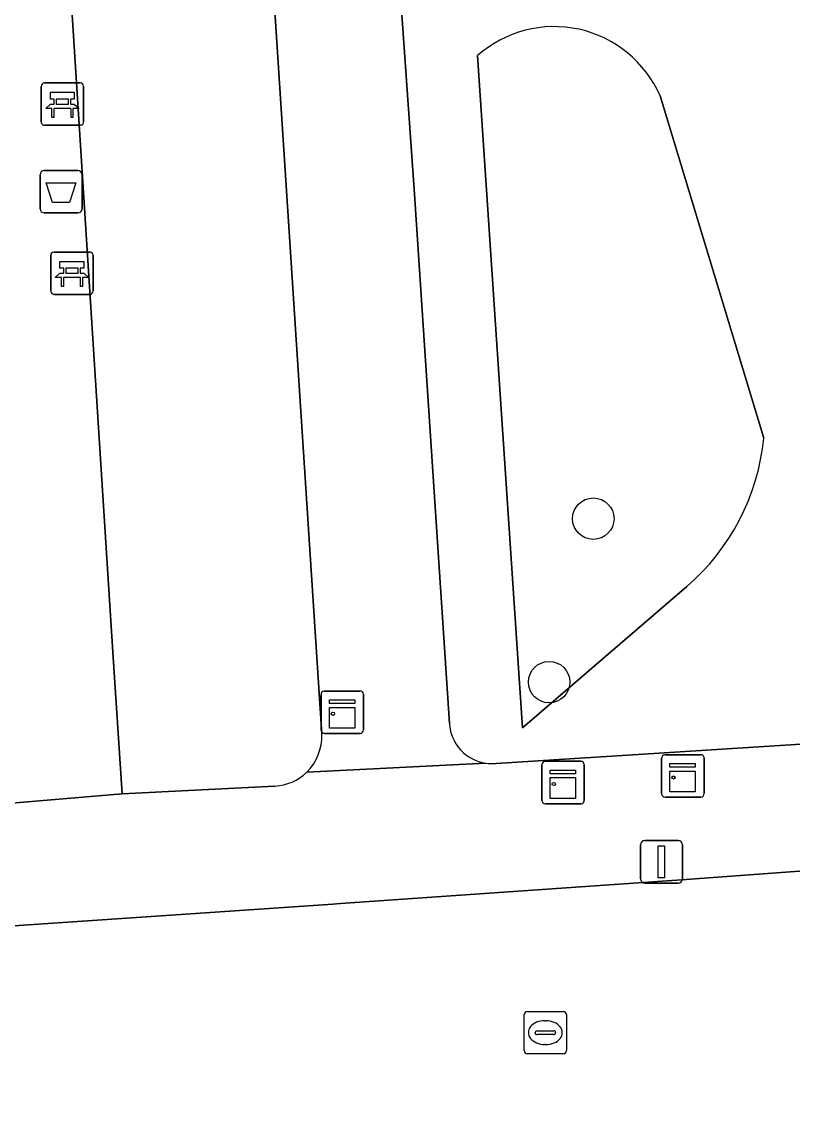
# Model space of a CAD drawing. Extents: x 159680 to 160786, y 387323 to 388340.
# Drawn here: x 160470.44 to 160488.64, y 387697.18 to 387723.19 of the extents above; entities that cross this region are included whole.
import ezdxf

# ---------------------------------------------------------------- set-up
doc = ezdxf.new("R2010")
doc.units = 0
for name, color, linetype in [('IMGEO_Afvalbak', 7, 'Continuous'), ('IMGEO_Bank', 7, 'Continuous'), ('IMGEO_Boom', 7, 'Continuous'), ('IMGEO_Groenvoorziening', 7, 'Continuous'), ('IMGEO_Kast', 7, 'Continuous'), ('IMGEO_Lichtmast', 7, 'Continuous'), ('IMGEO_Rijbaan_lokaal_open', 7, 'Continuous'), ('IMGEO_Rioolput', 7, 'Continuous'), ('IMGEO_Voetpad_open', 7, 'Continuous')]:
    doc.layers.add(name, color=color, linetype=linetype)

msp = doc.modelspace()

# ---------------------------------------------------------------- linework, layer by layer
at = {"layer": 'IMGEO_Afvalbak'}
for p, q in [((160470.965, 387719.685), (160471.755, 387719.685)), ((160471.755, 387719.685), (160470.965, 387719.685)), ((160470.865, 387718.785), (160470.865, 387719.585)), ((160470.865, 387719.585), (160470.865, 387718.785)), ((160471.855, 387719.585), (160471.855, 387718.785)), ((160471.855, 387718.785), (160471.855, 387719.585)), ((160471.755, 387718.685), (160470.965, 387718.685)), ((160470.965, 387718.685), (160471.755, 387718.685))]:
    msp.add_line(p, q, dxfattribs=at)
msp.add_lwpolyline([(160471.008, 387719.399), (160471.712, 387719.399), (160471.563, 387718.929), (160471.157, 387718.929), (160471.008, 387719.399)], dxfattribs=at)
for centre, start, end in [((160470.965, 387719.585), 90, 180), ((160470.965, 387719.585), 90, 180), ((160471.755, 387719.585), 0, 90), ((160471.755, 387719.585), 360, 90), ((160470.965, 387718.785), 180, 270), ((160470.965, 387718.785), 180, 270), ((160471.755, 387718.785), 270, 0), ((160471.755, 387718.785), 270, 0)]:
    msp.add_arc(centre, 0.1, start, end, dxfattribs=at)
at = {"layer": 'IMGEO_Bank'}
for p, q in [((160470.967, 387721.756), (160471.808, 387721.756)), ((160471.808, 387721.756), (160470.967, 387721.756)), ((160470.892, 387720.831), (160470.892, 387721.672)), ((160470.892, 387721.672), (160470.892, 387720.831)), ((160471.892, 387721.681), (160471.892, 387720.84)), ((160471.892, 387720.84), (160471.892, 387721.681)), ((160471.201, 387721.262), (160471.201, 387721.368)), ((160471.245, 387721.368), (160471.245, 387721.262)), ((160471.533, 387721.374), (160471.251, 387721.374)), ((160471.251, 387721.256), (160471.533, 387721.256)), ((160471.539, 387721.262), (160471.539, 387721.368)), ((160471.583, 387721.368), (160471.583, 387721.262)), ((160471.589, 387721.154), (160471.196, 387721.154)), ((160471.817, 387720.756), (160470.976, 387720.756)), ((160470.976, 387720.756), (160471.817, 387720.756)), ((160471.117, 387716.838), (160471.117, 387717.679)), ((160471.117, 387717.679), (160471.117, 387716.838)), ((160471.192, 387717.763), (160472.033, 387717.763)), ((160472.033, 387717.763), (160471.192, 387717.763)), ((160472.117, 387717.688), (160472.117, 387716.847)), ((160472.117, 387716.847), (160472.117, 387717.688)), ((160471.426, 387717.269), (160471.426, 387717.375)), ((160471.47, 387717.375), (160471.47, 387717.269)), ((160471.758, 387717.381), (160471.476, 387717.381)), ((160471.764, 387717.269), (160471.764, 387717.375)), ((160471.808, 387717.375), (160471.808, 387717.269)), ((160471.814, 387717.161), (160471.421, 387717.161)), ((160471.476, 387717.263), (160471.758, 387717.263)), ((160472.042, 387716.763), (160471.201, 387716.763)), ((160471.201, 387716.763), (160472.042, 387716.763))]:
    msp.add_line(p, q, dxfattribs=at)
for points in [[(160471.195, 387721.374), (160471.109, 387721.374), (160471.109, 387721.535), (160471.672, 387721.535), (160471.672, 387721.374), (160471.589, 387721.374)], [(160471.139, 387721.154), (160470.997, 387721.154), (160471.109, 387721.256), (160471.195, 387721.256)], [(160471.589, 387721.256), (160471.672, 387721.256), (160471.784, 387721.154), (160471.645, 387721.154)], [(160471.189, 387721.147), (160471.189, 387720.94), (160471.146, 387720.94), (160471.146, 387721.147)], [(160471.639, 387721.147), (160471.639, 387720.94), (160471.595, 387720.94), (160471.595, 387721.147)], [(160471.42, 387717.381), (160471.334, 387717.381), (160471.334, 387717.542), (160471.897, 387717.542), (160471.897, 387717.381), (160471.814, 387717.381)], [(160471.364, 387717.161), (160471.222, 387717.161), (160471.334, 387717.263), (160471.42, 387717.263)], [(160471.414, 387717.154), (160471.414, 387716.947), (160471.371, 387716.947), (160471.371, 387717.154)], [(160471.814, 387717.263), (160471.897, 387717.263), (160472.009, 387717.161), (160471.87, 387717.161)], [(160471.864, 387717.154), (160471.864, 387716.947), (160471.82, 387716.947), (160471.82, 387717.154)]]:
    msp.add_lwpolyline(points, dxfattribs=at)
for centre, radius, start, end in [((160470.97, 387721.678), 0.0779, 92.4484, 184.2845), ((160470.97, 387721.678), 0.0779, 92.4484, 184.2845), ((160471.814, 387721.678), 0.0779, 2.4484, 94.2845), ((160471.814, 387721.678), 0.0779, 2.4484, 94.2845), ((160471.194, 387721.367), 0.00671, 2.8957, 87.1043), ((160471.194, 387721.263), 0.00671, 272.8957, 357.1043), ((160471.251, 387721.367), 0.00671, 92.8957, 177.1043), ((160471.251, 387721.263), 0.00671, 182.8957, 267.1043), ((160471.533, 387721.367), 0.00671, 2.8957, 87.1043), ((160471.533, 387721.263), 0.00671, 272.8957, 357.1043), ((160471.59, 387721.367), 0.00671, 92.8957, 177.1043), ((160471.59, 387721.263), 0.00671, 182.8957, 267.1043), ((160471.139, 387721.147), 0.00671, 2.8957, 87.1043), ((160471.196, 387721.147), 0.00671, 92.8957, 177.1043), ((160471.588, 387721.147), 0.00671, 2.8957, 87.1043), ((160471.645, 387721.147), 0.00671, 92.8957, 177.1043), ((160470.97, 387720.834), 0.0779, 182.4484, 274.2845), ((160470.97, 387720.834), 0.0779, 182.4484, 274.2845), ((160471.814, 387720.834), 0.0779, 272.4484, 4.2845), ((160471.814, 387720.834), 0.0779, 272.4484, 4.2845), ((160471.195, 387717.685), 0.0779, 92.4484, 184.2845), ((160471.195, 387717.685), 0.0779, 92.4484, 184.2845), ((160472.039, 387717.685), 0.0779, 2.4484, 94.2845), ((160472.039, 387717.685), 0.0779, 2.4484, 94.2845), ((160471.419, 387717.374), 0.00671, 2.8957, 87.1043), ((160471.476, 387717.374), 0.00671, 92.8957, 177.1043), ((160471.758, 387717.374), 0.00671, 2.8957, 87.1043), ((160471.815, 387717.374), 0.00671, 92.8957, 177.1043), ((160471.364, 387717.154), 0.00671, 2.8957, 87.1043), ((160471.421, 387717.154), 0.00671, 92.8957, 177.1043), ((160471.419, 387717.27), 0.00671, 272.8957, 357.1043), ((160471.476, 387717.27), 0.00671, 182.8957, 267.1043), ((160471.758, 387717.27), 0.00671, 272.8957, 357.1043), ((160471.815, 387717.27), 0.00671, 182.8957, 267.1043), ((160471.813, 387717.154), 0.00671, 2.8957, 87.1043), ((160471.87, 387717.154), 0.00671, 92.8957, 177.1043), ((160471.195, 387716.841), 0.0779, 182.4484, 274.2845), ((160471.195, 387716.841), 0.0779, 182.4484, 274.2845), ((160472.039, 387716.841), 0.0779, 272.4484, 4.2845), ((160472.039, 387716.841), 0.0779, 272.4484, 4.2845)]:
    msp.add_arc(centre, radius, start, end, dxfattribs=at)
at = {"layer": 'IMGEO_Boom'}
for centre in [(160483.925, 387711.467), (160482.882, 387707.608)]:
    msp.add_circle(centre, 0.489, dxfattribs=at)
at = {"layer": 'IMGEO_Groenvoorziening'}
for points in [[(160478.754, 387732.617), (160479.697, 387719.249), (160480.53, 387706.628)], [(160476.208, 387726.477), (160475.939, 387730.19), (160471.19, 387729.868), (160471.409, 387726.699), (160472.582, 387708.313), (160472.803, 387704.967), (160476.41, 387705.154)], [(160477.514, 387706.379), (160476.208, 387726.477)], [(160481.192, 387722.399), (160482.254, 387706.531), (160486.135, 387709.866)], [(160486.135, 387709.866), (160482.254, 387706.531), (160481.192, 387722.399)], [(160487.95, 387713.369), (160485.5, 387721.45)], [(160485.5, 387721.45), (160487.95, 387713.369)], [(160481.629, 387705.69), (160493.04, 387706.408)]]:
    msp.add_lwpolyline(points, dxfattribs=at)
for centre, radius, start, end in [((160483.001, 387720.357), 2.728, 23.6158, 131.5379), ((160483.001, 387720.357), 2.728, 23.6158, 131.5379), ((160482.664, 387713.886), 5.311, 310.8061, 354.4141), ((160482.664, 387713.886), 5.311, 310.8061, 354.4141), ((160476.349, 387706.318), 1.166, 313.9726, 2.9745), ((160481.529, 387706.685), 1.001, 183.2486, 261.9609), ((160481.526, 387706.717), 1.032, 262.3701, 275.7203), ((160476.349, 387706.32), 1.168, 272.9991, 313.914)]:
    msp.add_arc(centre, radius, start, end, dxfattribs=at)
at = {"layer": 'IMGEO_Kast'}
for p, q in [((160477.499, 387706.472), (160477.499, 387707.313)), ((160477.499, 387707.313), (160477.499, 387706.472)), ((160477.574, 387707.397), (160478.415, 387707.397)), ((160478.415, 387707.397), (160477.574, 387707.397)), ((160478.499, 387707.322), (160478.499, 387706.481)), ((160478.499, 387706.481), (160478.499, 387707.322)), ((160478.424, 387706.397), (160477.583, 387706.397)), ((160477.583, 387706.397), (160478.424, 387706.397)), ((160485.614, 387705.893), (160486.455, 387705.893)), ((160486.455, 387705.893), (160485.614, 387705.893)), ((160482.713, 387704.813), (160482.713, 387705.654)), ((160482.713, 387705.654), (160482.713, 387704.813)), ((160482.788, 387705.738), (160483.629, 387705.738)), ((160483.629, 387705.738), (160482.788, 387705.738)), ((160483.713, 387705.663), (160483.713, 387704.822)), ((160483.713, 387704.822), (160483.713, 387705.663)), ((160485.539, 387704.968), (160485.539, 387705.809)), ((160485.539, 387705.809), (160485.539, 387704.968)), ((160486.539, 387705.818), (160486.539, 387704.977)), ((160486.539, 387704.977), (160486.539, 387705.818)), ((160486.464, 387704.893), (160485.623, 387704.893)), ((160485.623, 387704.893), (160486.464, 387704.893)), ((160483.638, 387704.738), (160482.797, 387704.738)), ((160482.797, 387704.738), (160483.638, 387704.738))]:
    msp.add_line(p, q, dxfattribs=at)
for points in [[(160477.694, 387707.187), (160478.294, 387707.187), (160478.294, 387707.102), (160477.694, 387707.102), (160477.694, 387707.187)], [(160477.694, 387707.012), (160478.294, 387707.012), (160478.294, 387706.523), (160477.694, 387706.523), (160477.694, 387707.012)], [(160485.734, 387705.683), (160486.334, 387705.683), (160486.334, 387705.598), (160485.734, 387705.598), (160485.734, 387705.683)], [(160482.908, 387705.528), (160483.508, 387705.528), (160483.508, 387705.443), (160482.908, 387705.443), (160482.908, 387705.528)], [(160482.908, 387705.353), (160483.508, 387705.353), (160483.508, 387704.864), (160482.908, 387704.864), (160482.908, 387705.353)], [(160485.734, 387705.508), (160486.334, 387705.508), (160486.334, 387705.019), (160485.734, 387705.019), (160485.734, 387705.508)]]:
    msp.add_lwpolyline(points, dxfattribs=at)
for centre in [(160477.778, 387706.861), (160485.818, 387705.357), (160482.992, 387705.202)]:
    msp.add_circle(centre, 0.0377, dxfattribs=at)
for centre, start, end in [((160477.577, 387707.319), 92.4484, 184.2845), ((160477.577, 387707.319), 92.4484, 184.2845), ((160478.421, 387707.319), 2.4484, 94.2845), ((160478.421, 387707.319), 2.4484, 94.2845), ((160477.577, 387706.475), 182.4484, 274.2845), ((160477.577, 387706.475), 182.4484, 274.2845), ((160478.421, 387706.475), 272.4484, 4.2845), ((160478.421, 387706.475), 272.4484, 4.2845), ((160485.617, 387705.815), 92.4484, 184.2845), ((160485.617, 387705.815), 92.4484, 184.2845), ((160486.461, 387705.815), 2.4484, 94.2845), ((160486.461, 387705.815), 2.4484, 94.2845), ((160482.791, 387705.66), 92.4484, 184.2845), ((160482.791, 387705.66), 92.4484, 184.2845), ((160483.635, 387705.66), 2.4484, 94.2845), ((160483.635, 387705.66), 2.4484, 94.2845), ((160482.791, 387704.816), 182.4484, 274.2845), ((160482.791, 387704.816), 182.4484, 274.2845), ((160483.635, 387704.816), 272.4484, 4.2845), ((160483.635, 387704.816), 272.4484, 4.2845), ((160485.617, 387704.971), 182.4484, 274.2845), ((160485.617, 387704.971), 182.4484, 274.2845), ((160486.461, 387704.971), 272.4484, 4.2845), ((160486.461, 387704.971), 272.4484, 4.2845)]:
    msp.add_arc(centre, 0.0779, start, end, dxfattribs=at)
at = {"layer": 'IMGEO_Lichtmast'}
for p, q in [((160485.139, 387703.865), (160485.929, 387703.865)), ((160485.929, 387703.865), (160485.139, 387703.865)), ((160485.039, 387702.965), (160485.039, 387703.765)), ((160485.039, 387703.765), (160485.039, 387702.965)), ((160486.029, 387703.765), (160486.029, 387702.965)), ((160486.029, 387702.965), (160486.029, 387703.765)), ((160485.929, 387702.865), (160485.139, 387702.865)), ((160485.139, 387702.865), (160485.929, 387702.865))]:
    msp.add_line(p, q, dxfattribs=at)
msp.add_lwpolyline([(160485.459, 387703.74), (160485.609, 387703.74), (160485.609, 387702.99), (160485.459, 387702.99), (160485.459, 387703.74)], dxfattribs=at)
for centre, start, end in [((160485.139, 387703.765), 90, 180), ((160485.139, 387703.765), 90, 180), ((160485.929, 387703.765), 0, 90), ((160485.929, 387703.765), 360, 90), ((160485.139, 387702.965), 180, 270), ((160485.139, 387702.965), 180, 270), ((160485.929, 387702.965), 270, 0), ((160485.929, 387702.965), 270, 0)]:
    msp.add_arc(centre, 0.1, start, end, dxfattribs=at)
at = {"layer": 'IMGEO_Rijbaan_lokaal_open'}
msp.add_lwpolyline([(160491.682, 387703.355), (160486.008, 387702.939), (160477.957, 387702.379), (160477.777, 387702.367), (160464.79, 387701.481), (160447.454, 387700.489), (160425.883, 387699.152), (160410.295, 387698.102), (160403.188, 387697.624), (160398.414, 387697.302), (160369.75, 387695.391), (160362.683, 387694.92), (160359.719, 387694.722)], dxfattribs=at)
at = {"layer": 'IMGEO_Rioolput'}
for p, q in [((160482.292, 387698.907), (160482.292, 387699.759)), ((160482.367, 387699.833), (160483.219, 387699.833)), ((160482.78, 387699.613), (160482.805, 387699.613)), ((160483.293, 387699.759), (160483.293, 387698.907)), ((160482.594, 387699.376), (160482.992, 387699.376)), ((160482.551, 387699.327), (160482.551, 387699.339)), ((160482.989, 387699.29), (160482.591, 387699.29)), ((160483.035, 387699.339), (160483.035, 387699.327)), ((160483.219, 387698.833), (160482.367, 387698.833)), ((160482.803, 387699.053), (160482.778, 387699.053))]:
    msp.add_line(p, q, dxfattribs=at)
for points in [[(160482.292, 387698.907), (160482.292, 387699.759)], [(160482.367, 387699.833), (160483.219, 387699.833)], [(160483.293, 387699.759), (160483.293, 387698.907)], [(160483.219, 387698.833), (160482.367, 387698.833)]]:
    msp.add_lwpolyline(points, dxfattribs=at)
for centre, radius, start, end in [((160482.369, 387699.757), 0.0765, 91.552, 178.448), ((160482.369, 387699.757), 0.0765, 91.552, 178.448), ((160483.217, 387699.757), 0.0765, 1.552, 88.448), ((160483.217, 387699.757), 0.0765, 1.552, 88.448), ((160482.591, 387699.336), 0.0403, 85.8775, 175.7526), ((160482.996, 387699.338), 0.0386, 1.7309, 96.639), ((160482.588, 387699.326), 0.0366, 178.938, 274.7102), ((160482.992, 387699.333), 0.043, 264.8664, 352.4533), ((160482.369, 387698.909), 0.0765, 181.552, 268.448), ((160482.369, 387698.909), 0.0765, 181.552, 268.448), ((160483.217, 387698.909), 0.0765, 271.552, 358.448), ((160483.217, 387698.909), 0.0765, 271.552, 358.448)]:
    msp.add_arc(centre, radius, start, end, dxfattribs=at)
for centre, major_axis, ratio, start_param, end_param in [((160482.779, 387699.333), (-0.387, 0.002), 0.722429, 4.712389, 7.853982), ((160482.804, 387699.333), (-0.39, 0.002), 0.717154, 1.570796, 4.712389)]:
    msp.add_ellipse(centre, major_axis=major_axis, ratio=ratio, start_param=start_param, end_param=end_param, dxfattribs=at)
at = {"layer": 'IMGEO_Voetpad_open'}
for points in [[(160395.278, 387740.403), (160401.205, 387740.791), (160474.828, 387745.401), (160475.198, 387739.486), (160475.43, 387735.791), (160475.939, 387730.19), (160476.208, 387726.477), (160477.514, 387706.379)], [(160422.003, 387730.358), (160446.697, 387732.094), (160468.166, 387733.371), (160468.217, 387733.075), (160474.187, 387733.447), (160474.333, 387730.961), (160468.445, 387730.571), (160468.579, 387729.148), (160469.254, 387717.248), (160458.316, 387716.465), (160458.868, 387707.402), (160469.815, 387708.123), (160470.013, 387704.734), (160472.803, 387704.967), (160472.582, 387708.313), (160471.409, 387726.699), (160471.19, 387729.868), (160475.939, 387730.19), (160475.43, 387735.791)], [(160480.53, 387706.628), (160479.697, 387719.249), (160478.754, 387732.617)], [(160493.04, 387706.408), (160481.629, 387705.69)], [(160477.159, 387705.479), (160481.389, 387705.694)], [(160481.389, 387705.694), (160477.159, 387705.479)], [(160476.41, 387705.154), (160472.803, 387704.967), (160470.013, 387704.734), (160423.794, 387701.937), (160421.422, 387701.794), (160420.967, 387701.766), (160417.159, 387701.536)], [(160414.062, 387701.338), (160410.104, 387701.117), (160410.127, 387700.618), (160410.267, 387698.601), (160410.295, 387698.102), (160425.883, 387699.152), (160447.454, 387700.489), (160464.79, 387701.481), (160477.777, 387702.367), (160477.957, 387702.379), (160486.008, 387702.939), (160491.682, 387703.355)]]:
    msp.add_lwpolyline(points, dxfattribs=at)
for centre, radius, start, end in [((160476.349, 387706.318), 1.166, 313.9726, 2.9745), ((160481.529, 387706.685), 1.001, 183.2486, 261.9609), ((160481.526, 387706.717), 1.032, 262.3701, 275.7203), ((160476.349, 387706.32), 1.168, 272.9991, 313.914)]:
    msp.add_arc(centre, radius, start, end, dxfattribs=at)

doc.saveas('drawing.dxf')
